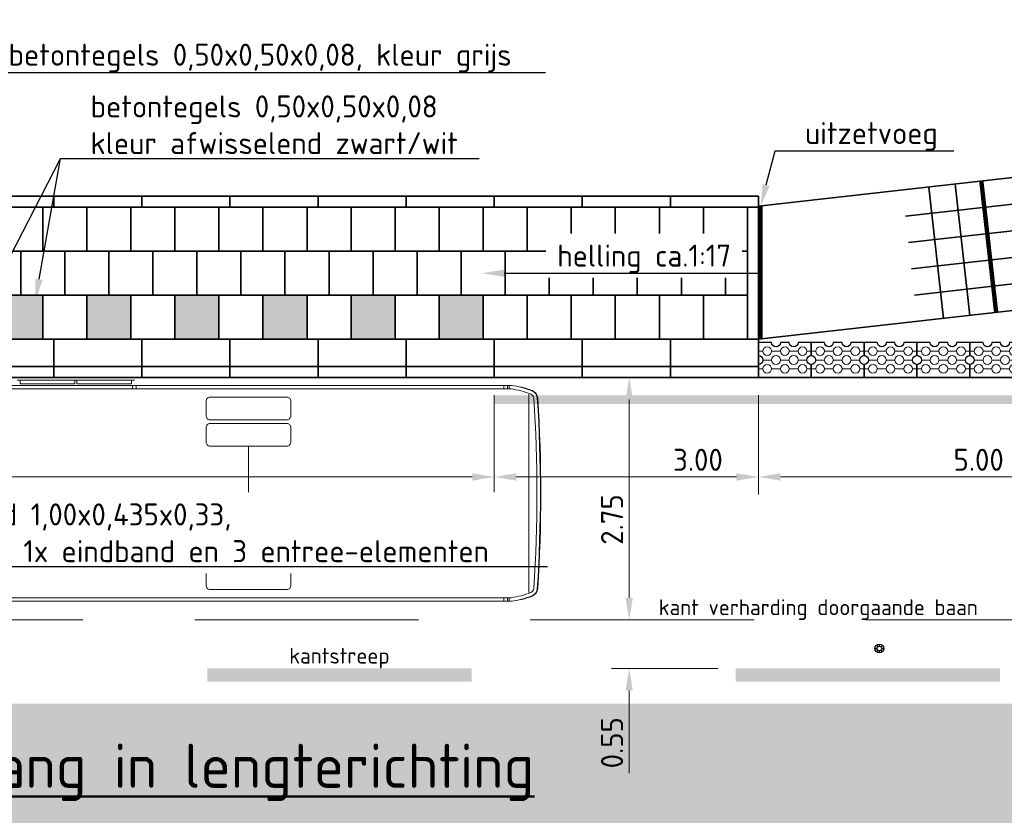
# Model space of a CAD drawing. Header units: metres. Extents: x -699 to 2316, y -1199 to 781.
# Tile 412 of 593: x 806 to 817, y -221 to -212. Entities that reach past the tile are written whole.
import ezdxf
from ezdxf import colors
from ezdxf.entities.mleader import LeaderData, LeaderLine
from ezdxf.enums import TextEntityAlignment as Align
from ezdxf.math import Vec2, Vec3

# ---------------------------------------------------------------- set-up
doc = ezdxf.new("R2010")
doc.units = ezdxf.units.M
doc.header["$PDMODE"] = 1
doc.linetypes.add('HIDDENX2', pattern=[19.05, 12.7, -6.35])
doc.linetypes.add('VW-3-3_STREEP', pattern=[6, 3, -3])
for name, color, linetype, lineweight in [('N-WA-IE-MEUBILAIR_WEGMEUBILAIR-S', 7, 'Continuous', 25), ('N-WE-VH-KANTOPSLUITING-G', 251, 'Continuous', 35), ('N-WE-VH-KANTVERHARDING-G', 210, 'Continuous', 35), ('N-WE-VH-VERHARDING_BETON-G', 252, 'Continuous', 35), ('N-WE-VW-MARKERING_LANGS_STREEP_33-G', 7, 'VW-3-3_STREEP', 13), ('N-WE-VW-MARKERING_LANGS_STREEP_DOORGETROKKEN-G', 7, 'Continuous', 13), ('X-XX-AL-AANKLEDING-G', 7, 'Continuous', 35), ('X-XX-AL-M', 7, 'Continuous', 18), ('X-XX-AL-T18', 10, 'Continuous', 18), ('X-XX-AL-T25', 7, 'Continuous', 25), ('X-XX-AL-T50', 130, 'Continuous', 50)]:
    doc.layers.add(name, color=color, linetype=linetype, lineweight=lineweight)
doc.layers.add('X-XX-AL-TEKENBLAD_VIEWPORT-G', color=7, linetype='Continuous', lineweight=18, plot=False)
doc.styles.add('NLCS-ISO', font='NLCS-ISO.ttf')
doc.styles.add('NLCS-ISO-M100-T25', font='NLCS-ISO.ttf', dxfattribs={"height": 0.25})
doc.styles.add('NLCS-ISO-M100-T50', font='NLCS-ISO.ttf', dxfattribs={"height": 0.5})
doc.dimstyles.new('NLCS-M100-T25-PIJL_A_L2_H1', dxfattribs={"dimscale": 0.1, "dimtxt": 2.5, "dimasz": 2.5, "dimexe": 2, "dimexo": 2, "dimgap": 0.7, "dimtad": 1, "dimzin": 0, "dimdsep": 46, "dimtxsty": 'NLCS-ISO-M100-T25', "dimcen": 0, "dimdle": 2, "dimclrd": 256, "dimclre": 256, "dimclrt": 256, "dimadec": 1, "dimazin": 0, "dimtfac": 1, "dimtdec": 3, "dimtofl": 0, "dimtmove": 0, "dimatfit": 3, "dimfxl": 2, "dimtfillclr": 256, "dimtolj": 1, "dimtzin": 0, "dimlwd": -1, "dimlwe": -1, "dimarcsym": 0})

# ---------------------------------------------------------------- blocks, each defined once
blk = doc.blocks.new('SVW-PERRON-B-P-SO (vervallen)')
at = {"layer": 'N-WE-VH-KANTOPSLUITING-G'}
for points in [[(6.875, 0.435), (6.875, 0.935), (6.375, 0.935), (6.375, 0.435)], [(7.875, 0.935), (7.375, 0.935), (7.375, 0.435), (7.875, 0.435)], [(8.375, 0.435), (8.875, 0.435), (8.875, 0.935), (8.375, 0.935)], [(9.375, 0.435), (9.875, 0.435), (9.875, 0.935), (9.375, 0.935)], [(10.375, 0.435), (10.875, 0.435), (10.875, 0.935), (10.375, 0.935)], [(11.875, 0.935), (11.375, 0.935), (11.375, 0.435), (11.565, 0.435), (11.875, 0.435)]]:
    blk.add_hatch(color=256, dxfattribs=at).paths.add_polyline_path(points)
for p, q in [((0, 2.06), (15, 2.06)), ((7, 2.06), (7, 1.935)), ((8, 2.06), (8, 1.935)), ((9, 2.06), (9, 1.935)), ((10, 2.06), (10, 1.935)), ((11, 2.06), (11, 1.935)), ((12, 2.06), (12, 1.935)), ((13, 2.06), (13, 1.935)), ((14, 2.06), (14, 1.935)), ((15, 2.06), (15, 1.935)), ((0, 1.935), (15, 1.935)), ((15, 1.935), (15, 0)), ((0.125, 1.435), (14.875, 1.435)), ((0.125, 0.935), (14.875, 0.935)), ((7, 0.435), (7, 0)), ((8, 0.435), (8, 0)), ((9, 0.435), (9, 0)), ((10, 0.435), (10, 0)), ((11, 0.435), (11, 0)), ((11.565, 0.435), (15, 0.435)), ((12, 0.435), (12, 0)), ((13, 0.435), (13, 0)), ((14, 0.435), (14, 0)), ((15, 0.127), (5, 0.127)), ((15, 0), (5, 0))]:
    blk.add_line(p, q, dxfattribs=at)
for points in [[(6.875, 1.935), (6.875, 1.435)], [(7.375, 1.935), (7.375, 1.435)], [(7.875, 1.935), (7.875, 1.435)], [(8.375, 1.935), (8.375, 1.435)], [(8.375, 1.935), (8.375, 1.435)], [(8.875, 1.935), (8.875, 1.435)], [(9.375, 1.935), (9.375, 1.435)], [(9.375, 1.935), (9.375, 1.435)], [(9.875, 1.935), (9.875, 1.435)], [(10.375, 1.935), (10.375, 1.435)], [(10.375, 1.935), (10.375, 1.435)], [(10.875, 1.935), (10.875, 1.435)], [(11.375, 1.935), (11.375, 1.435)], [(11.875, 1.935), (11.875, 1.435)], [(12.375, 1.935), (12.375, 1.435)], [(12.875, 1.935), (12.875, 1.435)], [(13.375, 1.935), (13.375, 1.435)], [(13.875, 1.935), (13.875, 1.435)], [(14.375, 1.935), (14.375, 1.435)], [(14.875, 1.935), (14.875, 0.935)], [(6.625, 1.435), (6.625, 0.935)], [(7.125, 1.435), (7.125, 0.935)], [(7.625, 1.435), (7.625, 0.935)], [(8.125, 1.435), (8.125, 0.935)], [(8.625, 1.435), (8.625, 0.935)], [(8.625, 1.435), (8.625, 0.935)], [(9.125, 1.435), (9.125, 0.935)], [(9.625, 1.435), (9.625, 0.935)], [(9.625, 1.435), (9.625, 0.935)], [(10.125, 1.435), (10.125, 0.935)], [(10.625, 1.435), (10.625, 0.935)], [(10.625, 1.435), (10.625, 0.935)], [(11.125, 1.435), (11.125, 0.935)], [(11.625, 1.435), (11.625, 0.935)], [(12.125, 1.435), (12.125, 0.935)], [(12.625, 1.435), (12.625, 0.935)], [(13.125, 1.435), (13.125, 0.935)], [(13.625, 1.435), (13.625, 0.935)], [(14.125, 1.435), (14.125, 0.935)], [(14.625, 1.435), (14.625, 0.935)], [(6.875, 0.935), (6.875, 0.435)], [(7.375, 0.935), (7.375, 0.435)], [(7.875, 0.935), (7.875, 0.435)], [(8.375, 0.935), (8.375, 0.435)], [(8.875, 0.935), (8.875, 0.435)], [(8.875, 0.935), (8.875, 0.435)], [(9.375, 0.935), (9.375, 0.435)], [(9.875, 0.935), (9.875, 0.435)], [(9.875, 0.935), (9.875, 0.435)], [(10.375, 0.935), (10.375, 0.435)], [(10.875, 0.935), (10.875, 0.435)], [(10.875, 0.935), (10.875, 0.435)], [(11.375, 0.935), (11.375, 0.435)], [(11.875, 0.935), (11.875, 0.435)], [(11.875, 0.935), (11.875, 0.435)], [(12.375, 0.935), (12.375, 0.435)], [(12.375, 0.935), (12.375, 0.435)], [(12.875, 0.935), (12.875, 0.435)], [(12.875, 0.935), (12.875, 0.435)], [(13.375, 0.935), (13.375, 0.435)], [(13.375, 0.935), (13.375, 0.435)], [(13.875, 0.935), (13.875, 0.435)], [(13.875, 0.935), (13.875, 0.435)], [(14.375, 0.935), (14.375, 0.435)], [(14.375, 0.935), (14.375, 0.435)], [(14.875, 0.935), (14.875, 0.435)], [(14.875, 0.935), (14.875, 0.435)], [(0.435, 0.435), (11.875, 0.435)]]:
    blk.add_lwpolyline(points, dxfattribs=at)
blk = doc.blocks.new('bus12metertypetekening')
at = {"color": 253, "lineweight": 5}
for p, q in [((7.385, 1.284), (6.055, 1.284)), ((6.089, 1.244), (6.089, 1.284)), ((6.71, 1.244), (6.089, 1.244)), ((6.71, 1.284), (6.71, 1.244)), ((6.73, 1.284), (6.73, 1.244)), ((7.351, 1.244), (6.73, 1.244)), ((7.351, 1.244), (7.351, 1.284)), ((11.665, 1.225), (0.365, 1.225)), ((0.368, 1.185), (11.662, 1.185)), ((7.365, 1.185), (7.365, 1.225)), ((7.405, 1.185), (7.405, 1.225)), ((11.58, 1.225), (11.58, 1.185)), ((11.62, 1.225), (11.62, 1.185)), ((11.64, 1.225), (11.64, 1.185)), ((11.64, 1.185), (11.64, 1.185)), ((11.865, -1.125), (11.865, 1.125)), ((8.68, 0.536), (8.68, -0.536)), ((11.662, -1.185), (0.365, -1.185)), ((11.665, -1.225), (0.365, -1.225)), ((11.58, -1.225), (11.58, -1.185)), ((11.62, -1.225), (11.62, -1.185)), ((11.64, -1.225), (11.64, -1.185))]:
    blk.add_line(p, q, dxfattribs=at)
at = {"color": 253, "lineweight": 5, "flags": 128}
for points in [[(8.244, 0.835, -0.414214), (8.199, 0.88), (8.199, 1.046, -0.414214), (8.244, 1.091), (9.116, 1.091, -0.414214), (9.161, 1.046), (9.161, 0.88, -0.414214), (9.116, 0.835)], [(8.244, 0.536, -0.414214), (8.199, 0.581), (8.199, 0.747, -0.414214), (8.244, 0.792), (9.116, 0.792, -0.414214), (9.161, 0.747), (9.161, 0.581, -0.414214), (9.116, 0.536)], [(8.244, -0.536, 0.414214), (8.199, -0.581), (8.199, -0.747, 0.414214), (8.244, -0.792), (9.116, -0.792, 0.414214), (9.161, -0.747), (9.161, -0.581, 0.414214), (9.116, -0.536)], [(8.244, -0.835, 0.414214), (8.199, -0.88), (8.199, -1.046, 0.414214), (8.244, -1.091), (9.116, -1.091, 0.414214), (9.161, -1.046), (9.161, -0.88, 0.414214), (9.116, -0.835)]]:
    blk.add_lwpolyline(points, format="xyb", close=True, dxfattribs=at)
at = {"color": 253, "lineweight": 5}
for centre, radius, start, end in [((11.53, 0.234), 0.96, 68.2519, 82.0692), ((11.53, 0.234), 1, 68.3154, 82.2297), ((11.547, 0.232), 1, 69.3156, 83.2299), ((11.865, 1.075), 0.055, 3.7167, 68.2521), ((11.865, 1.074), 0.1, 3.7137, 69.4198), ((11.865, 1.075), 0.095, 3.7167, 68.2521), ((-4.68, 0), 16.635, 356.2863, 3.7137), ((-4.68, 0), 16.675, 356.2863, 3.7137), ((-4.68, 0), 16.68, 356.2863, 3.7137), ((11.865, -1.075), 0.055, 291.7482, 356.2834), ((11.865, -1.074), 0.1, 290.5802, 356.2863), ((11.865, -1.075), 0.095, 291.7482, 356.2834), ((11.53, -0.234), 0.96, 277.9308, 291.6845), ((11.53, -0.234), 1, 277.7703, 291.6845), ((11.547, -0.232), 1, 276.7701, 290.6844)]:
    blk.add_arc(centre, radius, start, end, dxfattribs=at)
blk = doc.blocks.new('*D2157')
at = {"layer": 'Defpoints', "color": 0, "transparency": 16777216}
for p in [(799.069, -215.444), (811.069, -215.879), (811.069, -217.007)]:
    blk.add_point(p, dxfattribs=at)
at = {"layer": 'X-XX-AL-M', "transparency": 16777216}
for p, q in [((799.069, -215.644), (799.069, -217.207)), ((811.069, -216.079), (811.069, -217.207)), ((799.319, -217.007), (810.819, -217.007))]:
    blk.add_line(p, q, dxfattribs=at)
for points in [[(799.319, -216.965), (799.319, -217.049), (799.069, -217.007)], [(810.819, -216.965), (810.819, -217.049), (811.069, -217.007)]]:
    blk.add_solid(points, dxfattribs=at)
at = {"layer": 'X-XX-AL-M', "transparency": 16777216, "insert": (805.126, -216.812), "char_height": 0.25, "attachment_point": 5, "style": 'NLCS-ISO-M100-T25'}
blk.add_mtext('\\A1;12.00', dxfattribs=at)
blk = doc.blocks.new('*D2159')
at = {"layer": 'Defpoints', "color": 0, "transparency": 16777216}
for p in [(813.23, -215.879), (812.602, -218.629), (812.602, -218.629)]:
    blk.add_point(p, dxfattribs=at)
at = {"layer": 'X-XX-AL-M', "transparency": 16777216}
for p, q in [((813.03, -215.879), (812.402, -215.879)), ((812.602, -216.129), (812.602, -218.379))]:
    blk.add_line(p, q, dxfattribs=at)
for points in [[(812.56, -216.129), (812.643, -216.129), (812.602, -215.879)], [(812.56, -218.379), (812.643, -218.379), (812.602, -218.629)]]:
    blk.add_solid(points, dxfattribs=at)
at = {"layer": 'X-XX-AL-M', "transparency": 16777216, "insert": (812.407, -217.49), "char_height": 0.25, "attachment_point": 5, "rotation": 90, "style": 'NLCS-ISO-M100-T25'}
blk.add_mtext('\\A1;2.75', dxfattribs=at)
blk = doc.blocks.new('*D2160')
at = {"layer": 'Defpoints', "color": 0, "transparency": 16777216}
for p in [(812.602, -218.629), (812.602, -219.179), (813.812, -219.179)]:
    blk.add_point(p, dxfattribs=at)
at = {"layer": 'X-XX-AL-M', "transparency": 16777216}
for p, q in [((812.602, -218.379), (812.602, -218.129)), ((813.612, -219.179), (812.402, -219.179)), ((812.602, -219.429), (812.602, -220.369))]:
    blk.add_line(p, q, dxfattribs=at)
for points in [[(812.56, -218.379), (812.643, -218.379), (812.602, -218.629)], [(812.56, -219.429), (812.643, -219.429), (812.602, -219.179)]]:
    blk.add_solid(points, dxfattribs=at)
at = {"layer": 'X-XX-AL-M', "transparency": 16777216, "insert": (812.407, -220.024), "char_height": 0.25, "attachment_point": 5, "rotation": 90, "style": 'NLCS-ISO-M100-T25'}
blk.add_mtext('\\A1;0.55', dxfattribs=at)
blk = doc.blocks.new('*D2167')
at = {"layer": 'Defpoints', "color": 0, "transparency": 16777216}
for p in [(811.069, -215.879), (814.069, -215.879), (811.069, -217.007)]:
    blk.add_point(p, dxfattribs=at)
at = {"layer": 'X-XX-AL-M', "transparency": 16777216}
for p, q in [((811.069, -216.079), (811.069, -217.207)), ((814.069, -216.079), (814.069, -217.207)), ((813.819, -217.007), (811.319, -217.007))]:
    blk.add_line(p, q, dxfattribs=at)
for points in [[(811.319, -216.965), (811.319, -217.049), (811.069, -217.007)], [(813.819, -216.965), (813.819, -217.049), (814.069, -217.007)]]:
    blk.add_solid(points, dxfattribs=at)
at = {"layer": 'X-XX-AL-M', "transparency": 16777216, "insert": (813.382, -216.812), "char_height": 0.25, "attachment_point": 5, "style": 'NLCS-ISO-M100-T25'}
blk.add_mtext('\\A1;3.00', dxfattribs=at)
blk = doc.blocks.new('GB-1rechtekant')
at = {"layer": 'N-WE-VH-KANTOPSLUITING-G', "lineweight": 5}
for p, q in [((0.1, 0.55), (0.1, 0.6)), ((0.3, 0.55), (0.3, 0.6)), ((0.1, 0.35), (0.1, 0.45)), ((0.2, 0.45), (0.2, 0.55)), ((0.3, 0.35), (0.3, 0.45)), ((0.2, 0.25), (0.2, 0.35)), ((0.1, 0.15), (0.1, 0.25)), ((0.3, 0.15), (0.3, 0.25)), ((0.2, 0.05), (0.2, 0.15)), ((0.1, 0), (0.1, 0.05)), ((0.3, 0), (0.3, 0.05))]:
    blk.add_line(p, q, dxfattribs=at)
at = {"layer": 'N-WE-VH-KANTOPSLUITING-G', "lineweight": 25}
blk.add_lwpolyline([(0, 0.6), (0, 0), (0.15, 0, -1), (0.25, 0), (0.4, 0), (0.4, 0.15, -1), (0.4, 0.25), (0.4, 0.35, -1), (0.4, 0.45), (0.4, 0.6), (0.25, 0.6, -1), (0.15, 0.6)], format="xyb", close=True, dxfattribs=at)
at = {"layer": 'N-WE-VH-KANTOPSLUITING-G', "lineweight": 5}
for centre in [(0.1, 0.5), (0.2, 0.4), (0.3, 0.5), (0.1, 0.3), (0.3, 0.3), (0.2, 0.2), (0.1, 0.1), (0.3, 0.1)]:
    blk.add_circle(centre, 0.05, dxfattribs=at)
blk = doc.blocks.new('*D2172')
at = {"layer": 'Defpoints', "color": 0, "transparency": 16777216}
for p in [(819.069, -214.879), (814.069, -215.879), (814.069, -217.007)]:
    blk.add_point(p, dxfattribs=at)
at = {"layer": 'X-XX-AL-M', "transparency": 16777216}
for p, q in [((819.069, -215.079), (819.069, -217.207)), ((814.069, -216.079), (814.069, -217.207)), ((818.819, -217.007), (814.319, -217.007))]:
    blk.add_line(p, q, dxfattribs=at)
for points in [[(814.319, -216.965), (814.319, -217.049), (814.069, -217.007)], [(818.819, -216.965), (818.819, -217.049), (819.069, -217.007)]]:
    blk.add_solid(points, dxfattribs=at)
at = {"layer": 'X-XX-AL-M', "transparency": 16777216, "insert": (816.569, -216.812), "char_height": 0.25, "attachment_point": 5, "style": 'NLCS-ISO-M100-T25'}
blk.add_mtext('\\A1;5.00', dxfattribs=at)
blk = doc.blocks.new('SIE-WEG_GLASBOLREFLECTOR-SO')
for p, q in [((-0.375, 0), (-0.199, 0)), ((-0.141, 0.141), (-0.265, 0.265)), ((0, 0.2), (0, 0.375)), ((0.142, 0.141), (0.265, 0.265)), ((0.201, 0), (0.375, 0)), ((-0.265, -0.266), (-0.141, -0.141)), ((0, -0.375), (0, -0.2)), ((0.265, -0.266), (0.142, -0.142))]:
    blk.add_line(p, q)
for centre, radius in [((0, 0), 0.375), ((0.001, 0), 0.2)]:
    blk.add_circle(centre, radius)
blk = doc.blocks.new('glasbol')
at = {"layer": 'N-WA-IE-MEUBILAIR_WEGMEUBILAIR-S'}
blk.add_blockref('SIE-WEG_GLASBOLREFLECTOR-SO', (-0.001, 0), dxfattribs=at)

msp = doc.modelspace()

# ---------------------------------------------------------------- linework, layer by layer
at = {"layer": 'N-WE-VH-KANTVERHARDING-G'}
msp.add_line((797.0688, -215.8794), (821.0688, -215.8794), dxfattribs=at)
at = {"layer": 'N-WE-VH-KANTVERHARDING-G', "color": 8, "linetype": 'HIDDENX2', "lineweight": 5, "ltscale": 0.2}
msp.add_line((769.5688, -218.6294), (843.0688, -218.6294), dxfattribs=at)
at = {"layer": 'N-WE-VH-VERHARDING_BETON-G'}
for p, q in [((818.9843, -213.3794), (814.0688, -213.9349)), ((819.0012, -213.6794), (815.7388, -214.048)), ((816.0032, -213.7163), (816.1717, -215.2068)), ((816.3013, -213.6826), (816.4698, -215.1731)), ((816.5995, -213.6489), (816.7679, -215.1394)), ((819.0181, -213.9794), (815.7725, -214.3461)), ((819.035, -214.2794), (815.8062, -214.6442)), ((819.0519, -214.5794), (815.8399, -214.9423)), ((819.0688, -214.8794), (814.0688, -215.4444))]:
    msp.add_line(p, q, dxfattribs=at)
at = {"layer": 'N-WE-VH-VERHARDING_BETON-G', "const_width": 0.05, "flags": 128}
msp.add_lwpolyline([(816.5995, -213.6489), (816.7679, -215.1394)], dxfattribs=at)
at = {"layer": 'N-WE-VH-VERHARDING_BETON-G', "const_width": 0.05}
msp.add_lwpolyline([(814.0938, -213.9349), (814.0938, -215.4444)], dxfattribs=at)
at = {"layer": 'N-WE-VW-MARKERING_LANGS_STREEP_33-G', "color": 253, "linetype": 'Continuous'}
for points in [[(807.8116, -219.1794), (810.8116, -219.1794), (807.8116, -219.3294), (810.8116, -219.3294)], [(813.8116, -219.1794), (816.8116, -219.1794), (813.8116, -219.3294), (816.8116, -219.3294)]]:
    msp.add_solid(points, dxfattribs=at)
at = {"layer": 'N-WE-VW-MARKERING_LANGS_STREEP_DOORGETROKKEN-G', "color": 253, "const_width": 0.1}
msp.add_lwpolyline([(811.0688, -216.1294), (821.0532, -216.1294), (840.2594, -218.5302)], dxfattribs=at)

# ---------------------------------------------------------------- block references
at = {"layer": 'N-WA-IE-MEUBILAIR_WEGMEUBILAIR-S', "xscale": 0.1333332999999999, "yscale": 0.1333332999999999, "zscale": 0.1333332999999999, "rotation": 0.1723155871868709}
msp.add_blockref('glasbol', (815.4419, -218.9544), dxfattribs=at)
at = {"layer": 'N-WE-VH-KANTVERHARDING-G'}
msp.add_blockref('SVW-PERRON-B-P-SO (vervallen)', (799.0688, -215.8794), dxfattribs=at)
at = {"layer": 'N-WE-VH-KANTVERHARDING-G', "rotation": 90}
for p in [(814.6688, -215.8794), (815.2688, -215.8794), (815.8688, -215.8794), (816.4688, -215.8794), (817.0688, -215.8794)]:
    msp.add_blockref('GB-1rechtekant', p, dxfattribs=at)
at = {"layer": 'X-XX-AL-AANKLEDING-G'}
msp.add_blockref('bus12metertypetekening', (799.5986, -217.1925), dxfattribs=at)

# ---------------------------------------------------------------- texts
at = {"layer": 'X-XX-AL-T18', "style": 'NLCS-ISO'}
msp.add_text('kant verharding doorgaande baan', height=0.18, dxfattribs=at).set_placement((812.9364, -218.6294), align=Align.BOTTOM_LEFT)
msp.add_text('kantstreep', height=0.18, dxfattribs=at).set_placement((809.3116, -219.1794), align=Align.BOTTOM_CENTER)
at = {"layer": 'X-XX-AL-T50', "style": 'NLCS-ISO-M100-T50'}
msp.add_text('%%UPrincipe perron met toegang in lengterichting', height=0.5, dxfattribs=at).set_placement((797.9107, -220.5355))

# ---------------------------------------------------------------- dimensions: what is measured, and where the dimension line sits
at = {"layer": 'X-XX-AL-M'}
for base, p1, p2, picture, middle in [((814.0688, -217.0069), (819.0688, -214.8794), (814.0688, -215.8794), '*D2172', (816.5688, -217.0069)), ((811.0688, -217.0069), (799.0688, -215.4444), (811.0688, -215.8794), '*D2157', (805.1263, -217.0069)), ((811.0688, -217.0069), (814.0688, -215.8794), (811.0688, -215.8794), '*D2167', (813.382, -217.0069))]:
    dim = msp.add_linear_dim(base=base, p1=p1, p2=p2, dimstyle='NLCS-M100-T25-PIJL_A_L2_H1', dxfattribs=at)
    dim.commit()
    dim.dimension.update_dxf_attribs({"geometry": picture, "text_midpoint": middle, "dimtype": 160})
for base, p1, p2, picture, middle in [((812.6018, -218.6294), (813.2301, -215.8794), (812.6018, -218.6294), '*D2159', (812.6018, -217.4902)), ((812.6018, -219.1794), (812.6018, -218.6294), (813.8116, -219.1794), '*D2160', (812.6018, -220.0244))]:
    dim = msp.add_linear_dim(base=base, p1=p1, p2=p2, angle=90, dimstyle='NLCS-M100-T25-PIJL_A_L2_H1', dxfattribs=at)
    dim.commit()
    dim.dimension.update_dxf_attribs({"geometry": picture, "text_midpoint": middle, "dimtype": 160})

# ---------------------------------------------------------------- leaders
at = {"layer": 'X-XX-AL-T25'}
ml = msp.add_multileader_mtext('Standard', dxfattribs=at)
ml.set_content('betontegels 0,50x0,50x0,08, kleur grijs', color=256, style='NLCS-ISO-M100-T25')
ml.set_leader_properties(color=256, linetype='ByLayer', lineweight=-1)
ml.build(insert=Vec2(0, 0))
ml.multileader.update_dxf_attribs({"text_left_attachment_type": 5, "text_right_attachment_type": 5, "dogleg_length": 0.25, "arrow_head_size": 0.25})
ctx = ml.context
ctx.base_point, ctx.char_height, ctx.arrow_head_size, ctx.landing_gap_size, ctx.plane_origin = Vec3(805.4645, -212.4143), 0.25, 0.25, 0.09, Vec3(-137.6456, 26.2798)
ctx.left_attachment, ctx.right_attachment = 5, 5
notes = []
notes.append((ctx, [(0, (1, 1, 0), (805.2145, -212.4143), (1, 0), 0.25, [(0, [(804.4162, -214.5927)], 0, [])])]))
ctx.mtext.insert, ctx.mtext.flow_direction = Vec3(805.5545, -212.0893), 5
ml = msp.add_multileader_mtext('Standard', dxfattribs=at)
ml.set_content('betontegels 0,50x0,50x0,08\\Pkleur afwisselend zwart/wit', color=256, style='NLCS-ISO-M100-T25')
ml.set_leader_properties(color=256, linetype='ByLayer', lineweight=-1)
ml.build(insert=Vec2(0, 0))
ml.multileader.update_dxf_attribs({"text_left_attachment_type": 5, "text_right_attachment_type": 5, "dogleg_length": 0.25, "arrow_head_size": 0.25})
ctx = ml.context
ctx.base_point, ctx.char_height, ctx.arrow_head_size, ctx.landing_gap_size, ctx.plane_origin = Vec3(806.3961, -213.393), 0.25, 0.25, 0.09, Vec3(-136.714, 25.7011)
ctx.left_attachment, ctx.right_attachment = 5, 5
notes.append((ctx, [(0, (1, 1, 0), (806.1461, -213.393), (1, 0), 0.25, [(0, [(805.278, -215.0728)], 0, [])])]))
ctx.mtext.insert, ctx.mtext.flow_direction = Vec3(806.4861, -212.6763), 5
ml = msp.add_multileader_mtext('Standard', dxfattribs=at)
ml.set_content('uitzetvoeg', color=256, style='NLCS-ISO-M100-T25')
ml.set_leader_properties(color=256, linetype='ByLayer', lineweight=-1)
ml.build(insert=Vec2(0, 0))
ml.multileader.update_dxf_attribs({"text_left_attachment_type": 5, "text_right_attachment_type": 5, "dogleg_length": 0.25, "arrow_head_size": 0.25})
ctx = ml.context
ctx.base_point, ctx.char_height, ctx.arrow_head_size, ctx.landing_gap_size, ctx.plane_origin = Vec3(814.507, -213.3041), 0.25, 0.25, 0.09, Vec3(-123.0432, 27.9586)
ctx.left_attachment, ctx.right_attachment = 5, 5
notes.append((ctx, [(0, (1, 1, 0), (814.257, -213.3041), (1, 0), 0.25, [(0, [(814.0938, -213.9349)], 0, [])])]))
ctx.mtext.insert, ctx.mtext.flow_direction = Vec3(814.597, -212.9791), 5
ml = msp.add_multileader_mtext('Standard', dxfattribs=at)
ml.set_content(' ', color=256, style='NLCS-ISO-M100-T25')
ml.set_leader_properties(color=256, linetype='ByLayer', lineweight=-1)
ml.build(insert=Vec2(0, 0))
ml.multileader.update_dxf_attribs({"text_left_attachment_type": 5, "text_right_attachment_type": 5, "dogleg_length": 0.25, "arrow_head_size": 0.25})
ctx = ml.context
ctx.base_point, ctx.char_height, ctx.arrow_head_size, ctx.landing_gap_size, ctx.plane_origin = Vec3(806.3961, -213.393), 0.25, 0.25, 0.09, Vec3(-138.4392, 25.7709)
ctx.left_attachment, ctx.right_attachment = 5, 5
notes.append((ctx, [(0, (1, 1, 0), (806.1461, -213.393), (1, 0), 0.25, [(0, [(805.858, -215.0095)], 0, [])])]))
ctx.mtext.insert, ctx.mtext.flow_direction = Vec3(806.4861, -213.143), 5
for ctx, leaders in notes:
    for number, flags, end, landing, length, lines in leaders:
        leader = LeaderData()
        leader.index, (leader.has_last_leader_line, leader.has_dogleg_vector, leader.attachment_direction) = number, flags
        leader.last_leader_point, leader.dogleg_vector, leader.dogleg_length = Vec3(end), Vec3(landing), length
        for number, points, colour, breaks in lines:
            line = LeaderLine()
            line.index, line.vertices, line.color, line.breaks = number, Vec3.list(points), colors.encode_raw_color(colour), breaks
            leader.lines.append(line)
        ctx.leaders.append(leader)

# ---------------------------------------------------------------- next in the draw order: leaders
ml = msp.add_multileader_mtext('Standard', dxfattribs=at)
ml.set_content('helling ca.1:17', color=256, style='NLCS-ISO-M100-T25')
ml.set_leader_properties(color=256, linetype='ByLayer', lineweight=-1)
ml.build(insert=Vec2(0, 0))
ml.multileader.update_dxf_attribs({"text_left_attachment_type": 5, "text_right_attachment_type": 5, "dogleg_length": 0.25, "arrow_head_size": 0.25})
ctx = ml.context
ctx.base_point, ctx.char_height, ctx.arrow_head_size, ctx.landing_gap_size, ctx.plane_origin = Vec3(811.6938, -214.6944), 0.25, 0.25, 0.09, Vec3(-125.8564, 26.5683)
ctx.left_attachment, ctx.right_attachment = 5, 5
notes = []
notes.append((ctx, [(0, (1, 1, 0), (811.4438, -214.6944), (1, 0), 0.25, [(0, [(810.9314, -214.6944)], 0, [])])]))
ctx.mtext.insert, ctx.mtext.flow_direction = Vec3(811.7838, -214.3694), 5
ctx.mtext.has_bg_fill, ctx.mtext.bg_color, ctx.mtext.bg_scale_factor, ctx.mtext.bg_transparency, ctx.mtext.use_window_bg_color = 1, -1027028792, 1.5, 0, 1
ml = msp.add_multileader_mtext('Standard', dxfattribs=at)
ml.set_content('profil perronband 1,00x0,435x0,33, \\P10x basiselement, 1x eindband en 3 entree-elementen', color=256, style='NLCS-ISO-M100-T25')
ml.set_leader_properties(color=256, linetype='ByLayer', lineweight=-1)
ml.build(insert=Vec2(0, 0))
ml.multileader.update_dxf_attribs({"text_left_attachment_type": 5, "text_right_attachment_type": 5, "dogleg_length": 0.25, "arrow_head_size": 0.25})
ctx = ml.context
ctx.base_point, ctx.char_height, ctx.arrow_head_size, ctx.landing_gap_size, ctx.plane_origin = Vec3(802.9273, -218.024), 0.25, 0.25, 0.09, Vec3(-140.1828, 20.6701)
ctx.left_attachment, ctx.right_attachment = 5, 5
notes.append((ctx, [(0, (1, 1, 0), (802.6773, -218.024), (1, 0), 0.25, [(0, [(802.2994, -215.5942)], 0, [])])]))
ctx.mtext.insert, ctx.mtext.flow_direction = Vec3(803.0173, -217.3073), 5
ctx.mtext.has_bg_fill, ctx.mtext.bg_color, ctx.mtext.bg_scale_factor, ctx.mtext.bg_transparency, ctx.mtext.use_window_bg_color = 1, -1027028792, 1.5, 0, 1
for ctx, leaders in notes:
    for number, flags, end, landing, length, lines in leaders:
        leader = LeaderData()
        leader.index, (leader.has_last_leader_line, leader.has_dogleg_vector, leader.attachment_direction) = number, flags
        leader.last_leader_point, leader.dogleg_vector, leader.dogleg_length = Vec3(end), Vec3(landing), length
        for number, points, colour, breaks in lines:
            line = LeaderLine()
            line.index, line.vertices, line.color, line.breaks = number, Vec3.list(points), colors.encode_raw_color(colour), breaks
            leader.lines.append(line)
        ctx.leaders.append(leader)

# ---------------------------------------------------------------- next in the draw order: linework, layer by layer
at = {"layer": 'X-XX-AL-TEKENBLAD_VIEWPORT-G', "color": 3, "const_width": 5}
msp.add_lwpolyline([(853.2321, -222.0135), (758.069, -186.9347)], dxfattribs=at)
msp.add_lwpolyline([(758.069, -186.9347), (852.8116, -186.9347), (852.8116, -222.0794), (758.069, -222.0794)], close=True, dxfattribs=at)

doc.saveas('drawing.dxf')
